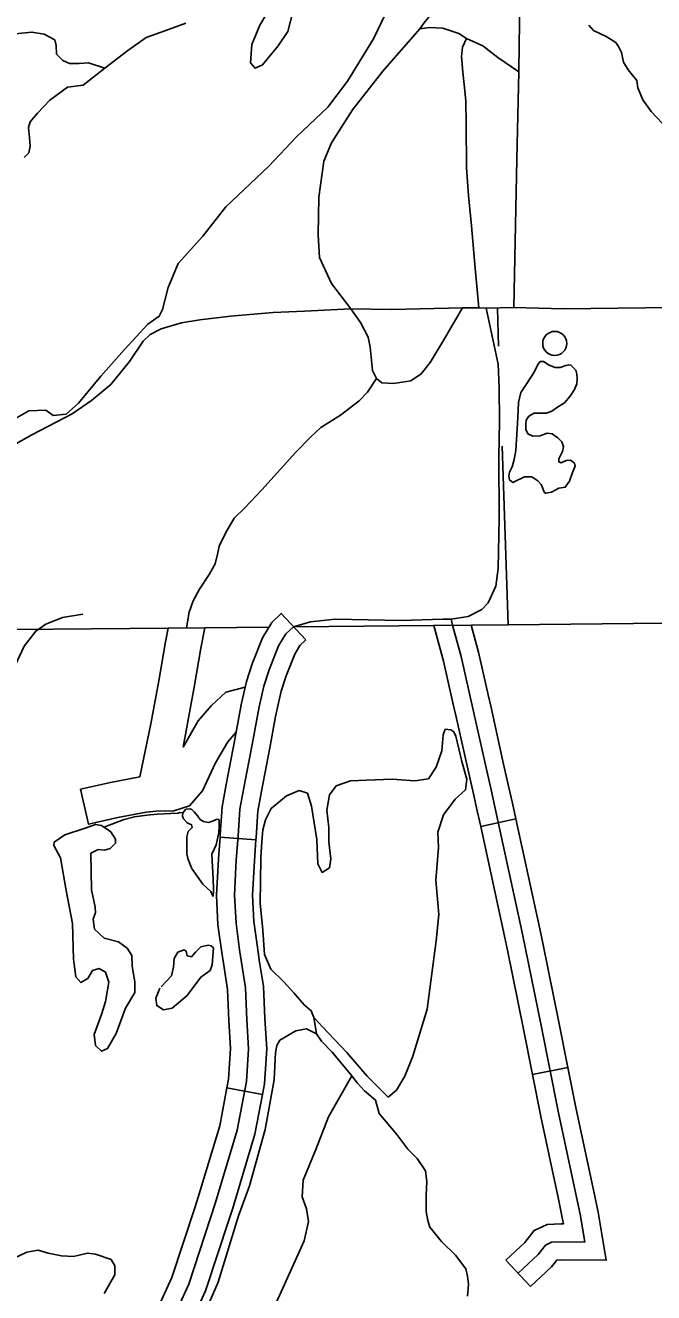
# Model space of a CAD drawing. Extents: x 22866 to 28196, y 1324810 to 1328105.
# Drawn here: x 25584.7 to 25647.4, y 1326214.1 to 1326340.7 of the extents above; entities that cross this region are included whole.
import ezdxf

# ---------------------------------------------------------------- set-up
doc = ezdxf.new("R2010")
doc.units = 0
for name, color, linetype in [('Level 31', 7, 'Continuous'), ('Level 33', 7, 'Continuous'), ('Level 34', 7, 'Continuous'), ('Level 35', 7, 'Continuous'), ('Level 45', 7, 'Continuous'), ('Level 46', 7, 'Continuous'), ('Level 5', 7, 'Continuous'), ('Level 56', 7, 'Continuous'), ('Level 6', 7, 'Continuous'), ('Level 9', 7, 'Continuous')]:
    doc.layers.add(name, color=color, linetype=linetype)

msp = doc.modelspace()

# ---------------------------------------------------------------- linework, layer by layer
at = {"layer": 'Level 31'}
for points in [[(25606.98, 1326238.46), (25606.81, 1326241.37), (25606.67, 1326244.54), (25606.07, 1326248.33), (25605.72, 1326251), (25605.58, 1326253.81), (25605.75, 1326257.33), (25605.93, 1326259.68), (25606.11, 1326262.4), (25606.49, 1326264.51), (25607.33, 1326268.83), (25608.02, 1326272.61), (25608.49, 1326274.66), (25609.02, 1326276.3), (25609.97, 1326278.69), (25610.69, 1326279.88), (25611.47, 1326280.61)], [(25584.78, 1326189.19), (25587.73, 1326192.99), (25591.31, 1326197.62), (25595.1, 1326202.76), (25597.28, 1326206.72), (25599.17, 1326210.94), (25601, 1326214.94), (25603.67, 1326223.09), (25605.84, 1326230.33), (25606.76, 1326235.18), (25606.98, 1326238.46)]]:
    msp.add_lwpolyline(points, dxfattribs=at)
at = {"layer": 'Level 33'}
for points in [[(25634.75, 1326353.2), (25630.16, 1326347.9), (25624.47, 1326340.88), (25624.08, 1326340.31)], [(25634.75, 1326353.2), (25634.63, 1326352.08), (25634.49, 1326350.38), (25634.27, 1326347.37), (25634.05, 1326343.16), (25634.03, 1326340.74), (25633.98, 1326338.8), (25633.94, 1326336.01)], [(25617.18, 1326312.36), (25615.25, 1326314.88), (25614.05, 1326317.48), (25613.91, 1326319.73), (25613.98, 1326323.52), (25614.47, 1326327.1), (25615.25, 1326328.93), (25617.35, 1326332.24), (25620.37, 1326336.1), (25624.08, 1326340.31)], [(25633.94, 1326336.01), (25633.74, 1326327.3)], [(25633.74, 1326327.3), (25633.47, 1326312.5)], [(25617.18, 1326312.36), (25618.14, 1326310.99), (25618.91, 1326309.54), (25619.12, 1326308.53), (25619.33, 1326306.21), (25619.75, 1326305.4), (25620.28, 1326304.98), (25621.44, 1326304.91), (25623.16, 1326305.15), (25624.21, 1326305.85), (25625.09, 1326306.98), (25626.46, 1326309.26), (25627.62, 1326311.27), (25628.32, 1326312.44)], [(25628.32, 1326312.44), (25621.29, 1326312.29), (25617.18, 1326312.36)], [(25651.95, 1326312.52), (25638.46, 1326312.36), (25633.47, 1326312.5), (25630.69, 1326312.43), (25629.97, 1326312.47), (25628.32, 1326312.44)]]:
    msp.add_lwpolyline(points, dxfattribs=at)
at = {"layer": 'Level 34'}
for points in [[(25624.08, 1326340.31), (25624.99, 1326340.44), (25626.36, 1326340.37), (25627.97, 1326339.84), (25628.74, 1326339.35), (25630.36, 1326338.61), (25631.87, 1326337.45), (25633.94, 1326336.01)], [(25628.74, 1326339.35), (25628.32, 1326338.49), (25628.22, 1326337.54), (25628.36, 1326336), (25628.53, 1326334.45), (25628.67, 1326333.08), (25628.71, 1326330.83), (25628.74, 1326326.44), (25628.92, 1326323.66), (25629.24, 1326320.64), (25629.59, 1326316.41), (25629.97, 1326312.47)], [(25617.18, 1326312.36), (25612.55, 1326312.13), (25609.43, 1326311.99), (25605.18, 1326311.61), (25602.12, 1326311.26), (25600.26, 1326310.94), (25598.26, 1326310.34), (25597.14, 1326309.78), (25596.44, 1326309.11), (25595.07, 1326307.11), (25593.21, 1326304.79), (25591.28, 1326303.21), (25589.35, 1326301.87)], [(25627.21, 1326281.36), (25628.9, 1326281.64), (25630.26, 1326282.31), (25630.9, 1326282.98), (25631.67, 1326284.67), (25631.88, 1326286.42), (25631.98, 1326291.48), (25631.95, 1326297.6), (25632.02, 1326301.09), (25631.98, 1326304.5), (25631.88, 1326306.82), (25630.69, 1326312.43)], [(25619.75, 1326305.4), (25618.85, 1326304.04), (25618, 1326303.16), (25616.14, 1326301.72), (25614.18, 1326300.49), (25613.16, 1326299.54), (25611.68, 1326298.03), (25608.28, 1326294.27), (25606.59, 1326292.49), (25605.54, 1326291.44), (25604.7, 1326290.03), (25604.03, 1326288.66), (25603.89, 1326287.99), (25603.64, 1326286.9), (25603.05, 1326285.82), (25602.06, 1326284.34), (25601.43, 1326283.18), (25601.05, 1326282.06), (25600.76, 1326280.49)], [(25589.35, 1326301.87), (25585.32, 1326299.78), (25581.28, 1326297.5), (25577.42, 1326294.48), (25574.58, 1326292.16), (25570.5, 1326288.4), (25563.14, 1326283.36), (25559.6, 1326281.07)], [(25611.47, 1326280.61), (25613.17, 1326281.08), (25615.62, 1326281.36), (25622.22, 1326281.22), (25626.37, 1326281.36), (25627.21, 1326281.36)], [(25627.21, 1326281.36), (25627.32, 1326280.76)]]:
    msp.add_lwpolyline(points, dxfattribs=at)
at = {"layer": 'Level 35'}
for points in [[(25592.62, 1326336.39), (25590.99, 1326336.91), (25590.05, 1326336.86), (25589.11, 1326336.86), (25588.43, 1326337.17), (25587.8, 1326337.8), (25587.75, 1326338.64), (25587.64, 1326339.21), (25586.55, 1326339.79), (25585.34, 1326340), (25583.99, 1326339.84), (25582.21, 1326339.58), (25580.38, 1326339.47), (25579.38, 1326339.79), (25578.97, 1326340.1), (25578.6, 1326340.68)], [(25640.95, 1326340.67), (25641.42, 1326340.14), (25642.67, 1326339.54), (25643.64, 1326338.94), (25643.9, 1326338.55), (25644.19, 1326337.97), (25644.42, 1326336.98), (25644.87, 1326336.22), (25645.73, 1326335.17), (25645.84, 1326334.41), (25646.33, 1326333.24), (25647.17, 1326332.06), (25648.27, 1326330.91), (25649.39, 1326329.99), (25650.35, 1326328.75), (25650.67, 1326328.26), (25651.22, 1326326.98), (25651.4, 1326326.33), (25652, 1326324.75), (25652.6, 1326321.87), (25652.57, 1326320.07), (25652.63, 1326318.52)], [(25633.43, 1326295.03), (25634.51, 1326295.56), (25635.25, 1326295.59), (25635.85, 1326295.17), (25636.2, 1326294.82), (25636.34, 1326294.4), (25636.48, 1326294.05), (25636.62, 1326293.94), (25637.22, 1326294.05), (25637.95, 1326294.43), (25638.59, 1326294.54), (25639.01, 1326295.13), (25639.32, 1326296.01), (25639.57, 1326296.65), (25639.53, 1326296.93), (25639.11, 1326297.24), (25638.69, 1326297.21), (25638.17, 1326296.96), (25637.95, 1326297.07), (25637.95, 1326297.38), (25638.31, 1326298.12), (25638.41, 1326298.58), (25638.24, 1326299.07), (25637.85, 1326299.46), (25637.29, 1326299.88), (25636.8, 1326299.95), (25636.09, 1326299.67), (25635.36, 1326299.63), (25634.86, 1326299.88), (25634.65, 1326300.3), (25634.65, 1326300.76), (25634.69, 1326301.25), (25634.97, 1326301.64), (25635.5, 1326301.92), (25636.09, 1326301.92), (25636.73, 1326301.92), (25637.25, 1326302.13), (25637.71, 1326302.48), (25638.52, 1326302.97), (25639.08, 1326303.64), (25639.5, 1326304.31), (25639.75, 1326304.87), (25639.78, 1326305.36), (25639.75, 1326305.82), (25639.64, 1326306.24), (25639.15, 1326306.73), (25638.97, 1326306.77), (25638.66, 1326306.7), (25638.09, 1326306.48), (25637.57, 1326306.48), (25636.97, 1326306.73), (25636.41, 1326307.08), (25636.09, 1326307.08), (25635.85, 1326306.8), (25635.5, 1326306.03), (25634.69, 1326304.8), (25634.16, 1326303.99), (25633.92, 1326303.01), (25633.85, 1326301.49), (25633.74, 1326299.84), (25633.67, 1326298.19), (25633.5, 1326297.31), (25633.29, 1326296.58), (25633.04, 1326296.05), (25632.97, 1326295.63), (25633.04, 1326295.27), (25633.21, 1326295.1), (25633.43, 1326294.99)], [(25573.35, 1326265.53), (25576.01, 1326266.88), (25578.41, 1326268.56), (25579.77, 1326270.02), (25581.13, 1326271.7), (25583.43, 1326276.25), (25584.58, 1326278.66), (25585.73, 1326280.17), (25586.72, 1326280.85), (25588.4, 1326281.53), (25590.44, 1326281.85)], [(25626.6, 1326270.36), (25626.39, 1326269.82), (25626.28, 1326268.2), (25625.71, 1326266.58), (25624.92, 1326265.43), (25623.57, 1326265.22), (25621.32, 1326265.38), (25618.76, 1326265.27), (25617.14, 1326265.22), (25615.72, 1326264.7), (25615.04, 1326263.81), (25614.78, 1326262.29), (25614.99, 1326260.55)], [(25628.64, 1326264.33), (25628.77, 1326265.38), (25628.28, 1326267.14), (25627.68, 1326269.66), (25627.46, 1326270.11), (25627.16, 1326270.3), (25626.6, 1326270.36)], [(25625.51, 1326247.74), (25624.82, 1326242.42), (25623.36, 1326237.71), (25622.57, 1326235.72), (25621.74, 1326234.31), (25620.9, 1326233.63), (25618.81, 1326235.72), (25616.77, 1326238.07), (25614.36, 1326240.64), (25613.48, 1326241.58), (25613.21, 1326242.26), (25612.53, 1326242.83), (25611.49, 1326244.04), (25610.5, 1326245.14), (25609.19, 1326246.39), (25608.57, 1326247.88), (25608.38, 1326250.29), (25608.12, 1326252.99), (25608.16, 1326255.17), (25608.2, 1326257.53), (25608.31, 1326259.15), (25608.38, 1326260.31), (25608.65, 1326261.33), (25609.24, 1326262.46), (25610.76, 1326263.71), (25612.01, 1326264.24), (25612.85, 1326263.97), (25613.27, 1326262.67), (25613.79, 1326259.37), (25613.89, 1326256.91), (25614.31, 1326256.07), (25615.04, 1326256.54), (25615.2, 1326257.43), (25614.99, 1326259.11), (25614.99, 1326260.55)], [(25625.66, 1326255.3), (25625.92, 1326258.57), (25625.87, 1326260.09), (25626.44, 1326261.82), (25627.59, 1326263.39), (25628.64, 1326264.33)], [(25592.53, 1326260.59), (25594.55, 1326261.34), (25595.59, 1326261.61), (25596.82, 1326261.79), (25597.85, 1326261.89), (25599.19, 1326261.94), (25599.94, 1326262), (25600.09, 1326262.04), (25600.4, 1326262.03)], [(25603.43, 1326255.47), (25603.38, 1326256.64), (25603.31, 1326257.89), (25603.75, 1326258.83), (25603.92, 1326259.58), (25604, 1326260.05), (25604.03, 1326260.67), (25604.03, 1326261.06), (25604.03, 1326261.25), (25603.96, 1326261.37), (25603.75, 1326261.35), (25603.38, 1326261.19), (25602.97, 1326261.06), (25602.47, 1326261.16), (25602.13, 1326261.35), (25601.89, 1326261.69), (25601.53, 1326262.11), (25601.32, 1326262.34), (25601.11, 1326262.42), (25600.72, 1326262.37), (25600.4, 1326262.03), (25600.38, 1326261.69), (25600.48, 1326261.42), (25600.85, 1326261.01), (25601.29, 1326260.82), (25601.35, 1326260.54), (25600.93, 1326260.14), (25600.82, 1326259.62), (25600.8, 1326258.97), (25600.82, 1326257.97), (25600.9, 1326257.45), (25601.27, 1326256.53)], [(25591.23, 1326257.98), (25591.28, 1326254.32), (25591.65, 1326252.59), (25591.7, 1326252.07), (25591.44, 1326251.39), (25591.6, 1326250.4), (25592.54, 1326249.51), (25594, 1326249.14), (25594.84, 1326248.51), (25595.31, 1326247.78), (25595.36, 1326246.73), (25595.62, 1326245.11), (25595.62, 1326244.06), (25594.68, 1326242.5), (25593.74, 1326239.98), (25592.9, 1326238.47), (25592.28, 1326238.2), (25591.7, 1326238.78), (25591.54, 1326239.88), (25592.33, 1326241.97), (25592.69, 1326243.18), (25593.01, 1326245.11), (25592.69, 1326246.11), (25592.07, 1326246.47), (25591.39, 1326246.26), (25590.92, 1326245.48), (25590.24, 1326245.06), (25589.71, 1326245.63), (25589.5, 1326247.41), (25589.4, 1326250.97), (25588.77, 1326254.27), (25588.2, 1326257.51), (25587.52, 1326258.77), (25587.57, 1326259.08), (25588.62, 1326259.82), (25590.65, 1326260.5), (25591.7, 1326260.86), (25592.28, 1326260.76), (25593.22, 1326260.13), (25593.69, 1326259.4), (25593.69, 1326258.98), (25593.16, 1326258.45), (25592.59, 1326258.3), (25591.96, 1326258.35), (25591.23, 1326257.98)], [(25601.27, 1326256.48), (25602.39, 1326254.88), (25603.2, 1326254.15), (25603.43, 1326253.67)], [(25603.43, 1326255.47), (25603.47, 1326254.3), (25603.43, 1326253.67)], [(25625.51, 1326247.74), (25625.71, 1326249.23), (25625.97, 1326251.85), (25625.66, 1326255.3)], [(25598.12, 1326244.5), (25597.7, 1326243.5), (25597.81, 1326242.77), (25598.49, 1326242.35), (25599.33, 1326242.51), (25600.84, 1326243.76), (25602.2, 1326245.6), (25603.14, 1326246.28), (25603.35, 1326246.85), (25603.46, 1326248.53), (25603.25, 1326248.74), (25602.93, 1326248.79), (25602.2, 1326248.63), (25601.68, 1326248.11), (25601.26, 1326247.64), (25600.84, 1326247.74), (25600.74, 1326248.21), (25600.53, 1326248.32), (25599.9, 1326248.11), (25599.53, 1326247.48), (25599.48, 1326246.59), (25599.27, 1326245.75), (25598.23, 1326244.65)], [(25613.74, 1326239.93), (25612.74, 1326240.45), (25611.7, 1326240.24), (25610.11, 1326239.31), (25609.79, 1326238.79), (25609.66, 1326238.08), (25609.53, 1326235.36), (25608.63, 1326230.38), (25607.07, 1326224.75), (25605.97, 1326221.77), (25605.2, 1326219.28)], [(25617.29, 1326235.76), (25615.31, 1326238.1), (25614.26, 1326239.2), (25613.74, 1326239.93), (25613.48, 1326241.58)], [(25617.29, 1326235.76), (25614.94, 1326231.67), (25613.68, 1326228.38), (25612.43, 1326225.34), (25612.33, 1326223.67), (25612.74, 1326222.46), (25612.95, 1326221.21), (25612.53, 1326219.27), (25610.39, 1326214.56), (25608.67, 1326210.74)], [(25620, 1326231.98), (25619.64, 1326233.33), (25618.55, 1326234.27), (25617.81, 1326235.05), (25617.29, 1326235.76)], [(25628.83, 1326213.76), (25628.94, 1326214.96), (25628.83, 1326215.75), (25628.68, 1326216.48), (25627.63, 1326217.85), (25626.22, 1326219.21), (25625.07, 1326220.63), (25624.86, 1326221.31), (25624.7, 1326222.2), (25624.7, 1326223.87), (25624.76, 1326225.18), (25624.65, 1326226.28), (25623.82, 1326227.48), (25622.88, 1326228.42), (25621.78, 1326229.89), (25620, 1326231.98)], [(25605.2, 1326219.28), (25603.94, 1326215.15), (25602.15, 1326211.02), (25601.23, 1326209.34), (25600.69, 1326207.29), (25598.06, 1326202.1), (25596.19, 1326199.24), (25594.57, 1326197.05), (25591.97, 1326193.51), (25587.12, 1326187.32), (25584.94, 1326186.21)], [(25592.56, 1326214), (25593.61, 1326215.89), (25593.61, 1326216.78), (25593.24, 1326217.4), (25591.68, 1326217.93), (25590.89, 1326218.03), (25589.48, 1326217.72), (25588.28, 1326217.77), (25586.97, 1326218.03), (25585.98, 1326218.35), (25584.83, 1326218.14), (25583.63, 1326217.56), (25582, 1326216.15), (25579.39, 1326215.36), (25575.63, 1326214.26), (25572.65, 1326212.69)]]:
    msp.add_lwpolyline(points, dxfattribs=at)
at = {"layer": 'Level 45'}
for p, q in [((25633.67, 1326261.42), (25630.15, 1326260.65)), ((25607.71, 1326259.33), (25604.12, 1326259.6)), ((25638.86, 1326236.57), (25635.33, 1326235.87)), ((25608.35, 1326233.9), (25604.81, 1326234.56)), ((25635.12, 1326214.72), (25632.66, 1326217.35))]:
    msp.add_line(p, q, dxfattribs=at)
for points in [[(25606.13, 1326272.28), (25606.25, 1326272.98), (25606.76, 1326275.14), (25607.32, 1326276.91), (25608.35, 1326279.49), (25609.28, 1326281.03), (25610.24, 1326281.93), (25612.69, 1326279.29)], [(25627.38, 1326273.01), (25626.45, 1326277.18), (25625.46, 1326280.74), (25629.18, 1326280.77)], [(25630.9, 1326273.8), (25629.94, 1326278.06), (25629.18, 1326280.77)], [(25609.67, 1326271.65), (25609.78, 1326272.25), (25610.23, 1326274.18), (25610.71, 1326275.69), (25611.59, 1326277.88), (25612.1, 1326278.73), (25612.69, 1326279.29)], [(25633.67, 1326261.42), (25633.32, 1326263), (25632.93, 1326264.69), (25632.37, 1326267.19), (25631.18, 1326272.54), (25630.9, 1326273.8)], [(25604.12, 1326259.6), (25604.13, 1326259.81), (25604.32, 1326262.62), (25604.72, 1326264.84), (25605.56, 1326269.16), (25606.13, 1326272.28)], [(25630.15, 1326260.65), (25629.81, 1326262.22), (25629.42, 1326263.9), (25628.86, 1326266.41), (25627.67, 1326271.75), (25627.38, 1326273.01)], [(25607.71, 1326259.33), (25607.73, 1326259.56), (25607.9, 1326262.18), (25608.26, 1326264.17), (25609.1, 1326268.5), (25609.67, 1326271.65)], [(25636.36, 1326249.01), (25636.06, 1326250.43), (25633.67, 1326261.42)], [(25604.53, 1326246.56), (25604.29, 1326248.08), (25603.92, 1326250.84), (25603.78, 1326253.81), (25603.96, 1326257.44), (25604.12, 1326259.6)], [(25632.83, 1326248.29), (25632.54, 1326249.69), (25630.15, 1326260.65)], [(25608.08, 1326247.12), (25607.85, 1326248.59), (25607.51, 1326251.17), (25607.38, 1326253.81), (25607.55, 1326257.22), (25607.71, 1326259.33)], [(25635.33, 1326235.87), (25634.43, 1326240.41), (25632.83, 1326248.29)], [(25638.86, 1326236.57), (25637.96, 1326241.12), (25636.36, 1326249.01)], [(25608.35, 1326233.9), (25608.55, 1326234.95), (25608.79, 1326238.45), (25608.61, 1326241.47), (25608.46, 1326244.72), (25608.08, 1326247.12)], [(25604.81, 1326234.56), (25604.97, 1326235.41), (25605.18, 1326238.47), (25605.01, 1326241.28), (25604.87, 1326244.36), (25604.53, 1326246.56)], [(25637.9, 1326223.44), (25636.16, 1326231.69), (25635.33, 1326235.87)], [(25641.43, 1326224.19), (25639.68, 1326232.41), (25638.86, 1326236.57)], [(25601.6, 1326222.56), (25601.95, 1326223.63), (25604.09, 1326230.76), (25604.81, 1326234.56)], [(25605.02, 1326221.44), (25605.39, 1326222.55), (25607.6, 1326229.91), (25608.35, 1326233.9)], [(25635.12, 1326214.72), (25637.22, 1326216.68), (25637.74, 1326217.35), (25638.23, 1326217.36), (25642.69, 1326217.33), (25641.86, 1326222.12), (25641.43, 1326224.19)], [(25632.66, 1326217.35), (25634.56, 1326219.12), (25635.47, 1326220.29), (25636.79, 1326220.91), (25638.18, 1326220.96), (25638.41, 1326220.96), (25638.33, 1326221.44), (25637.9, 1326223.44)], [(25597.19, 1326210.91), (25597.53, 1326211.68), (25599.32, 1326215.6), (25601.6, 1326222.56)], [(25600.47, 1326209.43), (25600.81, 1326210.19), (25602.68, 1326214.29), (25605.02, 1326221.44)]]:
    msp.add_lwpolyline(points, dxfattribs=at)
at = {"layer": 'Level 46'}
for points in [[(25602.59, 1326280.51), (25598.93, 1326280.47), (25598.68, 1326279.1), (25598.01, 1326275.2), (25597.21, 1326270.9), (25596.13, 1326265.63)], [(25600.44, 1326268.59), (25601.55, 1326274.56), (25602.22, 1326278.47), (25602.59, 1326280.51)], [(25631.56, 1326262.61), (25631.18, 1326264.3), (25630.62, 1326266.8), (25629.42, 1326272.14), (25628.19, 1326277.62), (25627.32, 1326280.76)], [(25606.62, 1326274.56), (25604.7, 1326274.07), (25603.28, 1326272.74), (25601.94, 1326271.2), (25600.44, 1326268.59)], [(25590.2, 1326264.39), (25591, 1326260.88), (25593.92, 1326261.54), (25596.75, 1326262.08), (25597.73, 1326262.17), (25599.52, 1326262.21), (25601.07, 1326262.73), (25602.37, 1326264.2), (25603.68, 1326267), (25604.89, 1326269.11), (25605.73, 1326270.07)], [(25596.13, 1326265.63), (25593.18, 1326265.06), (25590.2, 1326264.39)], [(25640.55, 1326219.15), (25640.1, 1326221.78), (25637.92, 1326232.05), (25636.2, 1326240.77), (25634.3, 1326250.06), (25631.56, 1326262.61)], [(25633.89, 1326216.04), (25635.89, 1326217.9), (25636.63, 1326218.85), (25637.22, 1326219.13), (25638.21, 1326219.16), (25640.55, 1326219.15)]]:
    msp.add_lwpolyline(points, dxfattribs=at)
at = {"layer": 'Level 5'}
msp.add_lwpolyline([(25667.35, 1326281.15), (25632.88, 1326280.81)], dxfattribs=at)
at = {"layer": 'Level 56'}
msp.add_circle((25637.54, 1326308.9), 1.2, dxfattribs=at)
at = {"layer": 'Level 6'}
for points in [[(25631.84, 1326312.41), (25631.81, 1326312.41), (25631.94, 1326308.61)], [(25632.28, 1326298.63), (25632.88, 1326280.81), (25629.18, 1326280.77)], [(25598.93, 1326280.47), (25583.65, 1326280.32), (25552.28, 1326280.02), (25555.76, 1326281.31), (25556.62, 1326281.9), (25557.09, 1326282.2), (25558.15, 1326282.93)], [(25609, 1326280.57), (25602.59, 1326280.51)], [(25625.46, 1326280.74), (25611.48, 1326280.6)]]:
    msp.add_lwpolyline(points, dxfattribs=at)
at = {"layer": 'Level 9'}
for points in [[(25622.2, 1326345.11), (25619.44, 1326339.31), (25616.86, 1326335.09), (25614.89, 1326332.51), (25611.76, 1326329.52), (25608.98, 1326326.6), (25604.71, 1326322.53), (25602.4, 1326319.6), (25599.95, 1326316.89), (25598.94, 1326314.47)], [(25611.97, 1326344.2), (25610.88, 1326340.05), (25609.93, 1326338.63), (25608.37, 1326336.73), (25607.62, 1326336.39), (25607.15, 1326336.93), (25607.29, 1326338.76), (25608.1, 1326340.67), (25609.46, 1326342.98)], [(25600.7, 1326340.87), (25598.6, 1326340.12), (25596.76, 1326339.44), (25594.93, 1326338.15), (25592.62, 1326336.39), (25590.45, 1326334.69), (25588.89, 1326334.48), (25587.13, 1326333.19), (25585.9, 1326331.9), (25585.16, 1326331.02)], [(25585.16, 1326331.02), (25584.99, 1326330.45), (25585.09, 1326329.47), (25585.16, 1326328.59), (25585.02, 1326327.94), (25584.58, 1326327.46)], [(25598.94, 1326314.47), (25598.39, 1326312.3), (25598.05, 1326311.62), (25596.9, 1326310.81), (25594.59, 1326308.29), (25592.22, 1326305.64), (25589.98, 1326302.92), (25588.75, 1326301.84), (25587.46, 1326301.7), (25586.72, 1326302.24), (25585.02, 1326302.18), (25583.87, 1326301.5), (25582.03, 1326299.8), (25580.74, 1326299.39), (25579.05, 1326298.03), (25576.06, 1326296.13), (25574.36, 1326294.77), (25573.41, 1326293.62), (25572.67, 1326292.05), (25570.9, 1326290.15), (25567.85, 1326288.18)]]:
    msp.add_lwpolyline(points, dxfattribs=at)

doc.saveas('drawing.dxf')
